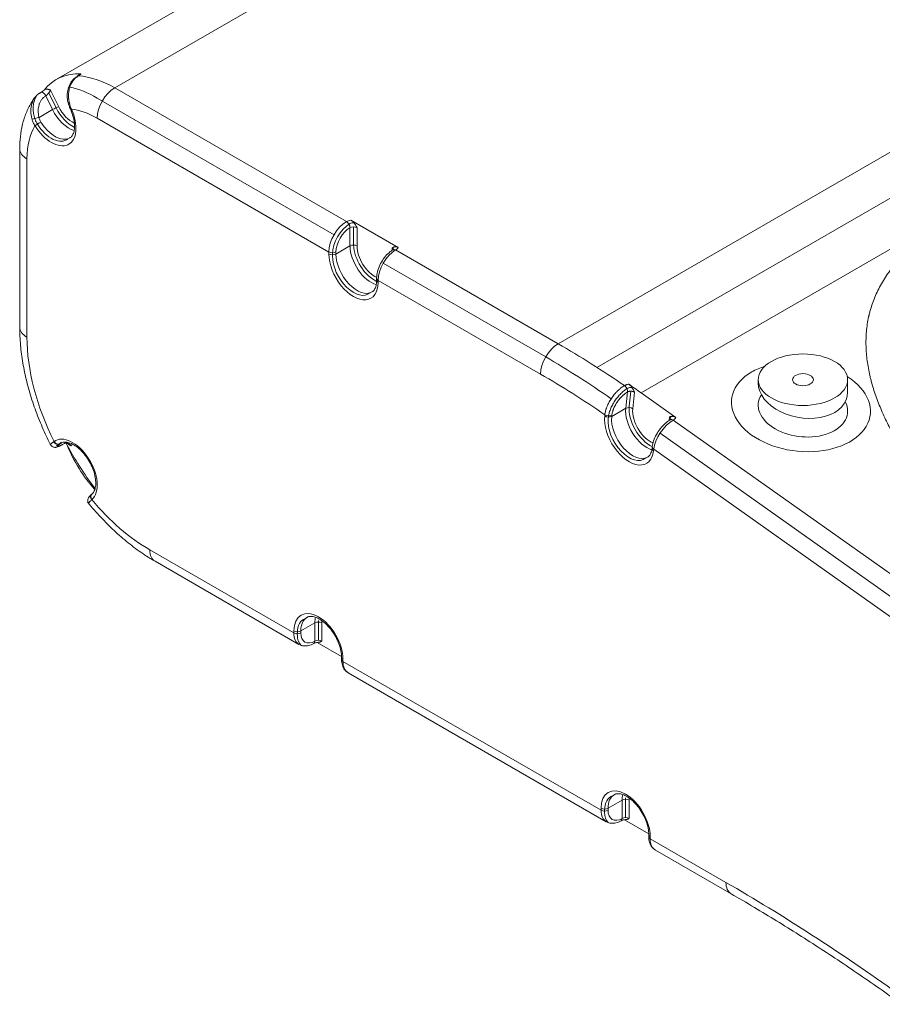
# Model space of a CAD drawing. Header units: millimetres. Extents: x 51337 to 61814, y -21781 to -12277.
# Tile 362 of 378: x 61697 to 61723, y -21426 to -21396. Entities that reach past the tile are written whole.
import ezdxf

# ---------------------------------------------------------------- set-up
doc = ezdxf.new("R2010")
doc.units = ezdxf.units.MM
doc.header["$LTSCALE"] = 0.3175
doc.layers.add('1轮廓实线层', color=7, linetype='Continuous', lineweight=18)

# ---------------------------------------------------------------- blocks, each defined once
blk = doc.blocks.new('MR12-2010-Z')
at = {"layer": '1轮廓实线层'}
for p, q in [((64049.787, -21421.01), (64030.907, -21431.91)), ((64035.106, -21428.218), (64029.138, -21431.663)), ((64044.302, -21439.644), (64063.182, -21428.744)), ((64045.474, -21440.358), (64064.354, -21429.458)), ((64065.477, -21430.349), (64046.809, -21441.127)), ((64029.135, -21432.513), (64028.914, -21432.065)), ((64028.968, -21431.979), (64029.215, -21432.479)), ((64030.907, -21431.91), (64037.907, -21435.952)), ((64029.026, -21432.569), (64028.821, -21432.153)), ((64030.38, -21432.219), (64037.532, -21436.348)), ((64029.026, -21432.569), (64028.619, -21432.804)), ((64037.377, -21436.871), (64030.376, -21432.829)), ((64028.035, -21433.747), (64028.035, -21439.136)), ((64028.255, -21434.054), (64028.255, -21439.443)), ((64038.042, -21435.907), (64039.47, -21436.732)), ((64038.013, -21436.687), (64038.013, -21436.136)), ((64038.119, -21436.661), (64038.119, -21436.11)), ((64038.225, -21436.136), (64038.225, -21436.687)), ((64038.013, -21436.687), (64037.589, -21436.932)), ((64039.286, -21436.748), (64039.287, -21436.748)), ((64039.286, -21436.823), (64039.286, -21436.748)), ((64039.392, -21436.809), (64044.302, -21439.644)), ((64037.377, -21436.932), (64037.377, -21436.871)), ((64037.483, -21436.991), (64037.483, -21436.93)), ((64037.589, -21436.871), (64037.589, -21436.932)), ((64039.017, -21437.205), (64043.927, -21440.04)), ((64038.818, -21437.667), (64038.818, -21437.728)), ((64043.772, -21440.563), (64038.862, -21437.728)), ((64038.862, -21437.728), (64038.862, -21437.789)), ((64050.346, -21440.729), (64050.346, -21440.835)), ((64053.046, -21441.111), (64053.046, -21440.729)), ((64046.344, -21441.594), (64046.398, -21441.1)), ((64046.45, -21441.534), (64046.5, -21441.077)), ((64046.61, -21441.109), (64046.555, -21441.608)), ((64046.809, -21441.127), (64047.858, -21441.87)), ((64046.344, -21441.594), (64045.92, -21441.839)), ((64045.708, -21441.825), (64045.712, -21441.788)), ((64045.814, -21441.898), (64045.818, -21441.86)), ((64045.924, -21441.802), (64045.92, -21441.839)), ((64047.652, -21441.964), (64047.664, -21441.856)), ((64047.693, -21441.936), (64047.691, -21441.937)), ((64047.78, -21441.951), (64055.56, -21447.467)), ((64055.151, -21447.859), (64047.378, -21442.349)), ((64029.299, -21442.643), (64029.251, -21442.671)), ((64029.409, -21442.642), (64029.437, -21442.62)), ((64029.455, -21442.63), (64029.467, -21442.62)), ((64029.629, -21442.68), (64029.575, -21442.724)), ((64047.145, -21442.752), (64047.14, -21442.8)), ((64047.188, -21442.83), (64047.183, -21442.878)), ((64054.943, -21448.328), (64047.188, -21442.83)), ((64031.967, -21445.872), (64036.316, -21448.383)), ((64032.123, -21446.216), (64036.471, -21448.727)), ((64036.953, -21448.077), (64036.528, -21448.322)), ((64036.953, -21448.628), (64036.953, -21448.077)), ((64037.059, -21448.603), (64037.059, -21448.052)), ((64037.165, -21448.077), (64037.165, -21448.628)), ((64036.316, -21448.383), (64036.316, -21448.322)), ((64036.422, -21448.442), (64036.422, -21448.381)), ((64036.528, -21448.322), (64036.528, -21448.383)), ((64037.756, -21449.092), (64037.023, -21448.669)), ((64037.757, -21449.118), (64037.757, -21449.179)), ((64037.801, -21449.179), (64037.801, -21449.24)), ((64037.801, -21449.24), (64045.597, -21453.741)), ((64037.956, -21449.584), (64045.752, -21454.085)), ((64046.233, -21453.435), (64045.809, -21453.68)), ((64046.233, -21453.986), (64046.233, -21453.435)), ((64046.339, -21453.961), (64046.339, -21453.41)), ((64046.445, -21453.435), (64046.445, -21453.986)), ((64045.597, -21453.741), (64045.597, -21453.68)), ((64045.703, -21453.801), (64045.703, -21453.739)), ((64045.809, -21453.68), (64045.809, -21453.741)), ((64047.037, -21454.45), (64046.304, -21454.027)), ((64047.038, -21454.476), (64047.038, -21454.538)), ((64047.082, -21454.538), (64047.082, -21454.599)), ((64047.082, -21454.599), (64049.37, -21455.92)), ((64047.237, -21454.942), (64049.525, -21456.263))]:
    blk.add_line(p, q, dxfattribs=at)
for centre, major_axis, ratio, start_param, end_param in [((64031.013, -21434.911), (-1.875, 3.248), 0.57735, 5.936415, 6.50578), ((64029.852, -21431.688), (-0.075, 0.13), 0.57735, 5.92492, 6.28639), ((64030.907, -21434.972), (-1.875, 3.248), 0.57735, 5.497787, 5.92492), ((64028.738, -21432.181), (-0.075, 0.13), 0.57735, 4.60033, 6.517625), ((64030.376, -21435.278), (-1.875, 3.248), 0.57735, 5.496415, 5.815561), ((64030.907, -21432.523), (0.375, 0.65), 0.57735, 0.785398, 2.356194), ((64028.994, -21432.704), (-0.525, 0.909), 0.57735, 1.625133, 4.55201), ((64029.109, -21432.54), (0.134, 0.066), 0.091305, 0.618449, 2.189245), ((64029.524, -21432.398), (-0.45, 0.779), 0.57735, 1.458737, 2.60213), ((64029.63, -21432.337), (-0.45, 0.779), 0.57735, 1.465193, 2.452896), ((64029.63, -21432.337), (0.375, -0.65), 0.57735, 4.60033, 5.596509), ((64029.681, -21432.443), (-0.138, -0.058), 0.045957, 6.259664, 6.929464), ((64029.702, -21432.489), (-0.136, -0.063), 0.130388, 6.274325, 6.904767), ((64030.376, -21435.278), (1.5, -2.598), 0.57735, 2.356194, 2.73315), ((64028.536, -21432.833), (-0.145, -0.037), 0.059504, 4.090562, 5.768116), ((64028.604, -21432.995), (-0.127, -0.079), 0.044344, 4.096213, 5.667009), ((64029.1, -21432.643), (0.45, -0.779), 0.57735, 4.766725, 6.290897), ((64030.376, -21435.278), (1.5, -2.598), 0.57735, 3.443992, 3.926991), ((64028.994, -21432.704), (0.45, -0.779), 0.57735, 4.769853, 6.401299), ((64028.785, -21433.747), (-0.75, 0), 0.57735, 0.000171, 0.785398), ((64037.907, -21436.564), (-0.375, -0.65), 0.57735, 3.926991, 5.497787), ((64038.119, -21436.074), (-0.3, 0), 0.57735, 4.974188, 5.497787), ((64037.907, -21436.074), (-0.075, 0.13), 0.57735, 3.926991, 5.497787), ((64038.013, -21436.626), (0.375, 0.65), 0.57735, 0.786968, 2.352941), ((64038.013, -21436.626), (0.3, 0.52), 0.57735, 0.785398, 2.356194), ((64038.119, -21436.074), (0.15, 0), 0.57735, 1.499577, 2.364046), ((64038.119, -21436.197), (0.15, 0), 0.57735, 0.785398, 2.356194), ((64038.119, -21436.748), (0.15, 0), 0.57735, 0.785398, 2.356194), ((64038.65, -21437.054), (-0.45, 0.779), 0.57735, 0.785398, 2.607227), ((64038.756, -21436.993), (-0.45, 0.779), 0.57735, 0.833652, 2.452885), ((64038.756, -21436.993), (0.375, -0.65), 0.57735, 3.926991, 5.622764), ((64039.392, -21437.422), (0.375, 0.65), 0.57735, 0.785398, 2.356194), ((64039.18, -21436.809), (0.15, 0), 0.57735, 0.15531, 0.785398), ((64039.392, -21436.932), (-0.075, 0.13), 0.57735, 5.497787, 6.283011), ((64039.18, -21436.687), (-0.3, 0), 0.57735, 2.356194, 2.879793), ((64037.483, -21436.809), (-0.15, 0), 0.57735, 0.785398, 2.356194), ((64037.483, -21436.871), (-0.15, 0), 0.57735, 0.785398, 2.356194), ((64038.119, -21437.36), (-0.525, 0.909), 0.57735, 0.785398, 3.926991), ((64038.119, -21437.36), (-0.45, 0.779), 0.57735, 0.782614, 3.259725), ((64038.225, -21437.299), (0.45, -0.779), 0.57735, 3.926991, 6.290353), ((64038.968, -21437.667), (-0.15, 0), 0.57735, 0.000175, 0.785398), ((64038.968, -21437.728), (-0.15, 0), 0.57735, 0.000001, 0.785398), ((64028.785, -21439.136), (0.75, 0), 0.57735, 3.141592, 3.926991), ((64031.967, -21441.586), (2.625, -4.547), 0.57735, 3.926991, 4.603596), ((64044.302, -21440.256), (0.375, 0.65), 0.57735, 0.785398, 2.356194), ((64044.302, -21464.139), (-15, 25.981), 0.57735, 5.403346, 5.497787), ((64043.772, -21464.445), (-15, 25.981), 0.57735, 5.39718, 5.490478), ((64051.636, -21441.547), (-2.095, 0.234), 0.638444, 5.329474, 5.568922), ((64043.772, -21464.445), (14.625, -25.331), 0.57735, 2.262237, 2.356194), ((64051.636, -21441.547), (-2.095, 0.234), 0.638444, 5.568922, 10.337172), ((64046.292, -21441.024), (-0.075, 0.13), 0.57735, 3.808953, 5.403346), ((64044.408, -21464.078), (-15, 25.981), 0.57735, 5.384341, 5.401999), ((64051.696, -21440.973), (-1.34, 0.251), 0.666904, 0.124865, 3.270286), ((64051.696, -21441.589), (-1.347, 0.15), 0.638444, 5.974459, 9.820531), ((64046.976, -21442.045), (-0.45, 0.779), 0.57735, 0.66736, 2.603613), ((64046.449, -21441.669), (0.149, -0.016), 0.641324, 0.851809, 2.422605), ((64047.082, -21441.984), (-0.45, 0.779), 0.57735, 0.669764, 2.455629), ((64046.445, -21442.351), (-0.525, 0.909), 0.57735, 0.66736, 3.808953), ((64045.814, -21441.763), (-0.149, 0.016), 0.641324, 0.851809, 2.422605), ((64045.818, -21441.727), (-0.149, 0.016), 0.641324, 0.851809, 2.422605), ((64046.445, -21442.351), (-0.45, 0.779), 0.57735, 0.66487, 3.25971), ((64046.552, -21442.29), (0.45, -0.779), 0.57735, 3.808953, 6.264991), ((64047.082, -21441.984), (0.375, -0.65), 0.57735, 3.808953, 5.671917), ((64047.558, -21441.917), (-0.149, 0.015), 0.636653, 3.076637, 3.987726), ((64047.57, -21441.802), (-0.149, 0.016), 0.638996, 2.495475, 2.888172), ((64047.57, -21441.802), (-0.298, 0.031), 0.638996, 2.419743, 2.943341), ((64047.718, -21442.524), (0.435, 0.611), 0.505931, 0.837479, 2.408275), ((64047.768, -21442.066), (-0.075, 0.13), 0.57735, 5.384341, 6.282903), ((64029.634, -21443.484), (-0.525, 0.909), 0.57735, 3.25537, 6.354445), ((64029.169, -21442.545), (0.096, -0.116), 0.833153, 4.56829, 6.146362), ((64029.179, -21442.538), (0.09, -0.12), 0.814424, 4.612036, 6.182832), ((64029.74, -21443.423), (0.45, -0.779), 0.57735, 3.150532, 3.212852), ((64032.604, -21441.218), (-3, 5.196), 0.57735, 1.512654, 1.783194), ((64037.059, -21434.85), (5.775, 10.003), 0.57735, 2.731219, 2.950662), ((64047.294, -21442.769), (-0.149, 0.016), 0.641324, 0.000459, 0.851809), ((64047.289, -21442.817), (-0.149, 0.016), 0.641324, 6.26541, 7.134994), ((64030.312, -21444.3), (0.096, -0.116), 0.833153, 3.137081, 4.582841), ((64030.321, -21444.292), (0.099, -0.113), 0.811217, 3.140282, 4.553189), ((64031.967, -21441.586), (2.625, -4.547), 0.57735, 5.006219, 5.497787), ((64032.498, -21445.566), (0.375, 0.65), 0.57735, 2.356194, 3.141593), ((64037.059, -21448.751), (-0.525, 0.909), 0.57735, 3.926991, 7.068583), ((64037.059, -21448.751), (-0.45, 0.779), 0.57735, 6.165053, 7.065799), ((64037.165, -21448.689), (0.45, -0.779), 0.57735, 3.148759, 3.926991), ((64037.589, -21448.444), (-0.45, 0.779), 0.57735, 0.532058, 0.785398), ((64037.059, -21448.138), (-0.15, 0), 0.57735, 3.926991, 5.497787), ((64037.695, -21448.383), (-0.45, 0.779), 0.57735, 0.77595, 0.833652), ((64037.695, -21448.383), (0.375, -0.65), 0.57735, 3.826951, 3.926991), ((64036.422, -21448.261), (0.15, 0), 0.57735, 3.926991, 5.497787), ((64036.846, -21448.077), (-0.375, -0.65), 0.57735, 5.497787, 6.297495), ((64036.422, -21448.322), (0.15, 0), 0.57735, 3.926991, 5.497787), ((64036.953, -21448.138), (0.375, 0.65), 0.57735, 2.352941, 3.002964), ((64036.953, -21448.138), (0.3, 0.52), 0.57735, 2.356194, 3.926991), ((64036.846, -21448.567), (-0.075, 0.13), 0.57735, 3.141395, 3.926991), ((64037.059, -21448.689), (-0.15, 0), 0.57735, 3.926991, 5.497787), ((64037.907, -21449.118), (0.15, 0), 0.57735, 3.139039, 3.926991), ((64037.907, -21449.179), (0.15, 0), 0.57735, 3.141594, 3.926991), ((64038.331, -21448.934), (0.375, 0.65), 0.57735, 2.356194, 3.141593), ((64046.339, -21454.109), (-0.525, 0.909), 0.57735, 3.926991, 7.068583), ((64046.339, -21454.109), (-0.45, 0.779), 0.57735, 6.165053, 7.065799), ((64046.445, -21454.048), (0.45, -0.779), 0.57735, 3.148759, 3.926991), ((64046.87, -21453.803), (-0.45, 0.779), 0.57735, 0.532058, 0.785398), ((64046.339, -21453.496), (-0.15, 0), 0.57735, 3.926991, 5.497787), ((64046.976, -21453.741), (-0.45, 0.779), 0.57735, 0.77595, 0.833652), ((64046.976, -21453.741), (0.375, -0.65), 0.57735, 3.826951, 3.926991), ((64045.703, -21453.619), (0.15, 0), 0.57735, 3.926991, 5.497787), ((64046.127, -21453.435), (-0.375, -0.65), 0.57735, 5.497787, 6.297495), ((64045.703, -21453.68), (0.15, 0), 0.57735, 3.926991, 5.497787), ((64046.233, -21453.496), (0.375, 0.65), 0.57735, 2.352941, 3.002964), ((64046.233, -21453.496), (0.3, 0.52), 0.57735, 2.356194, 3.926991), ((64046.127, -21453.925), (-0.075, 0.13), 0.57735, 3.141395, 3.926991), ((64046.339, -21454.048), (-0.15, 0), 0.57735, 3.926991, 5.497787), ((64047.188, -21454.476), (0.15, 0), 0.57735, 3.139039, 3.926991), ((64047.188, -21454.538), (0.15, 0), 0.57735, 3.141594, 3.926991), ((64047.612, -21454.293), (0.375, 0.65), 0.57735, 2.356194, 3.141593), ((64049.9, -21455.613), (0.375, 0.65), 0.57735, 2.356194, 3.157521), ((64049.37, -21505.522), (-30.375, 52.611), 0.57735, 5.376692, 5.497787)]:
    blk.add_ellipse(centre, major_axis=major_axis, ratio=ratio, start_param=start_param, end_param=end_param, dxfattribs=at)
for major_axis in [(-1.35, 0), (-0.315, 0)]:
    blk.add_ellipse((64051.696, -21440.729), major_axis=major_axis, ratio=0.57735, dxfattribs=at)
for points, knots in [([(64029.795, -21431.552), (64029.796, -21431.549), (64029.798, -21431.546), (64029.802, -21431.539), (64029.805, -21431.535), (64029.812, -21431.525), (64029.817, -21431.519), (64029.828, -21431.509), (64029.834, -21431.504), (64029.843, -21431.499), (64029.844, -21431.498), (64029.848, -21431.497), (64029.85, -21431.496), (64029.855, -21431.494), (64029.859, -21431.492), (64029.87, -21431.489), (64029.878, -21431.488), (64029.887, -21431.489)], [0, 0, 0, 0, 0.089182, 0.089182, 0.190384, 0.190384, 0.392788, 0.392788, 0.595192, 0.595192, 0.645793, 0.645793, 0.696394, 0.696394, 0.797596, 0.797596, 1, 1, 1, 1]), ([(64029.808, -21431.551), (64029.818, -21431.546), (64029.826, -21431.54), (64029.838, -21431.532), (64029.842, -21431.53), (64029.85, -21431.524), (64029.853, -21431.522), (64029.863, -21431.514), (64029.869, -21431.508), (64029.879, -21431.498), (64029.883, -21431.494), (64029.887, -21431.489)], [0, 0, 0, 0, 0.25, 0.25, 0.375, 0.375, 0.5, 0.5, 0.75, 0.75, 1, 1, 1, 1]), ([(64029.776, -21431.563), (64029.728, -21431.589), (64029.639, -21431.658), (64029.537, -21431.808), (64029.476, -21431.994), (64029.465, -21432.2), (64029.492, -21432.374), (64029.534, -21432.469), (64029.549, -21432.498)], [0, 0, 0, 0, 0.16156, 0.343541, 0.528338, 0.71807, 0.912903, 1, 1, 1, 1]), ([(64029.808, -21431.551), (64029.792, -21431.561), (64029.775, -21431.572), (64029.744, -21431.595), (64029.714, -21431.62), (64029.687, -21431.648), (64029.667, -21431.671), (64029.66, -21431.679), (64029.648, -21431.695), (64029.642, -21431.704), (64029.624, -21431.729), (64029.602, -21431.764), (64029.583, -21431.802), (64029.566, -21431.841), (64029.558, -21431.861), (64029.544, -21431.903), (64029.538, -21431.924), (64029.527, -21431.967), (64029.519, -21432.011), (64029.513, -21432.056), (64029.511, -21432.09), (64029.51, -21432.102), (64029.509, -21432.125), (64029.509, -21432.136), (64029.509, -21432.171), (64029.511, -21432.218), (64029.518, -21432.287), (64029.527, -21432.333), (64029.533, -21432.362), (64029.535, -21432.368), (64029.537, -21432.38), (64029.542, -21432.397), (64029.546, -21432.414), (64029.557, -21432.448), (64029.564, -21432.47), (64029.572, -21432.492)], [0, 0, 0, 0, 0.0625, 0.0625, 0.125, 0.1875, 0.1875, 0.21875, 0.21875, 0.25, 0.25, 0.3125, 0.375, 0.375, 0.4375, 0.4375, 0.5, 0.5, 0.5625, 0.625, 0.625, 0.65625, 0.65625, 0.6875, 0.6875, 0.75, 0.8125, 0.875, 0.875, 0.890625, 0.890625, 0.90625, 0.9375, 0.9375, 1, 1, 1, 1]), ([(64029.815, -21431.532), (64029.815, -21431.532), (64029.813, -21431.534), (64029.803, -21431.542), (64029.788, -21431.552), (64029.777, -21431.558)], [0, 0, 0, 0, 0.212337, 0.557657, 1, 1, 1, 1]), ([(64028.77, -21431.982), (64028.76, -21431.99), (64028.749, -21431.998), (64028.733, -21432.009), (64028.728, -21432.013), (64028.72, -21432.019), (64028.717, -21432.02), (64028.712, -21432.024), (64028.71, -21432.026), (64028.697, -21432.035), (64028.686, -21432.041), (64028.667, -21432.054), (64028.657, -21432.059), (64028.648, -21432.065)], [0, 0, 0, 0, 0.25, 0.25, 0.375, 0.375, 0.4375, 0.4375, 0.5, 0.5, 0.75, 0.75, 1, 1, 1, 1]), ([(64028.77, -21431.982), (64028.775, -21431.976), (64028.781, -21431.971), (64028.791, -21431.964), (64028.794, -21431.962), (64028.8, -21431.96), (64028.801, -21431.959), (64028.805, -21431.958), (64028.807, -21431.957), (64028.816, -21431.954), (64028.824, -21431.952), (64028.841, -21431.951), (64028.849, -21431.951), (64028.862, -21431.951), (64028.867, -21431.952), (64028.876, -21431.953), (64028.88, -21431.954), (64028.894, -21431.956), (64028.903, -21431.958), (64028.922, -21431.963), (64028.931, -21431.966), (64028.945, -21431.971), (64028.952, -21431.973), (64028.96, -21431.976), (64028.964, -21431.978), (64028.966, -21431.978), (64028.967, -21431.979), (64028.968, -21431.979)], [0, 0, 0, 0, 0.125, 0.125, 0.1875, 0.1875, 0.21875, 0.21875, 0.25, 0.25, 0.375, 0.375, 0.5, 0.5, 0.5625, 0.5625, 0.625, 0.625, 0.75, 0.75, 0.875, 0.875, 0.9375, 0.96875, 0.984375, 0.984375, 1, 1, 1, 1]), ([(64028.821, -21432.153), (64028.828, -21432.148), (64028.836, -21432.143), (64028.848, -21432.134), (64028.852, -21432.131), (64028.858, -21432.126), (64028.86, -21432.124), (64028.863, -21432.12), (64028.865, -21432.119), (64028.875, -21432.11), (64028.882, -21432.102), (64028.891, -21432.092), (64028.893, -21432.09), (64028.897, -21432.086), (64028.902, -21432.08), (64028.91, -21432.07), (64028.916, -21432.062), (64028.923, -21432.053), (64028.926, -21432.049), (64028.934, -21432.037), (64028.939, -21432.029), (64028.947, -21432.018), (64028.949, -21432.014), (64028.953, -21432.008), (64028.954, -21432.007), (64028.956, -21432.003), (64028.957, -21432.001), (64028.962, -21431.992), (64028.965, -21431.986), (64028.968, -21431.979)], [0, 0, 0, 0, 0.125, 0.125, 0.1875, 0.1875, 0.21875, 0.21875, 0.25, 0.25, 0.375, 0.375, 0.40625, 0.40625, 0.4375, 0.5, 0.5625, 0.5625, 0.625, 0.625, 0.75, 0.75, 0.8125, 0.8125, 0.84375, 0.84375, 0.875, 0.875, 1, 1, 1, 1]), ([(64028.511, -21432.182), (64028.465, -21432.241), (64028.359, -21432.395), (64028.222, -21432.67), (64028.111, -21433.012), (64028.049, -21433.374), (64028.035, -21433.625), (64028.035, -21433.747)], [0, 0, 0, 0, 0.139558, 0.351478, 0.568651, 0.793743, 1, 1, 1, 1]), ([(64028.408, -21432.861), (64028.397, -21432.821), (64028.388, -21432.781), (64028.379, -21432.722), (64028.374, -21432.682), (64028.372, -21432.643), (64028.371, -21432.618), (64028.371, -21432.613), (64028.371, -21432.603), (64028.371, -21432.598), (64028.372, -21432.583), (64028.372, -21432.573), (64028.374, -21432.544), (64028.377, -21432.505), (64028.387, -21432.449), (64028.396, -21432.413), (64028.403, -21432.386), (64028.408, -21432.373), (64028.412, -21432.359), (64028.415, -21432.351), (64028.417, -21432.346), (64028.425, -21432.325), (64028.44, -21432.291), (64028.466, -21432.245), (64028.485, -21432.216), (64028.497, -21432.2), (64028.498, -21432.199), (64028.499, -21432.197)], [0, 0, 0, 0, 0.165245, 0.165245, 0.247867, 0.33049, 0.33049, 0.351145, 0.351145, 0.371801, 0.371801, 0.413112, 0.413112, 0.495735, 0.578357, 0.660979, 0.660979, 0.702291, 0.722946, 0.722946, 0.743602, 0.743602, 0.826224, 0.908847, 0.991469, 0.991469, 1, 1, 1, 1]), ([(64028.49, -21432.836), (64028.482, -21432.811), (64028.475, -21432.787), (64028.457, -21432.712), (64028.449, -21432.662), (64028.441, -21432.562), (64028.442, -21432.513), (64028.448, -21432.44), (64028.451, -21432.415), (64028.46, -21432.368), (64028.465, -21432.345), (64028.484, -21432.277), (64028.5, -21432.234), (64028.532, -21432.172), (64028.543, -21432.152), (64028.556, -21432.134)], [0, 0, 0, 0, 0.100694, 0.100694, 0.300022, 0.300022, 0.49935, 0.49935, 0.599014, 0.599014, 0.698678, 0.698678, 0.898006, 0.898006, 1, 1, 1, 1]), ([(64028.821, -21432.153), (64028.809, -21432.16), (64028.786, -21432.175), (64028.765, -21432.192), (64028.749, -21432.206), (64028.744, -21432.211), (64028.734, -21432.221), (64028.729, -21432.226), (64028.715, -21432.242), (64028.706, -21432.253), (64028.681, -21432.287), (64028.666, -21432.312), (64028.646, -21432.352), (64028.64, -21432.365), (64028.633, -21432.383), (64028.632, -21432.387), (64028.629, -21432.394), (64028.626, -21432.405), (64028.622, -21432.416), (64028.611, -21432.452), (64028.605, -21432.483), (64028.598, -21432.529), (64028.596, -21432.545), (64028.595, -21432.569), (64028.594, -21432.577), (64028.594, -21432.589), (64028.594, -21432.593), (64028.594, -21432.601), (64028.594, -21432.605), (64028.594, -21432.642), (64028.596, -21432.675), (64028.604, -21432.739), (64028.61, -21432.772), (64028.619, -21432.804)], [0, 0, 0, 0, 0.0625, 0.125, 0.125, 0.15625, 0.15625, 0.1875, 0.1875, 0.25, 0.25, 0.375, 0.375, 0.4375, 0.4375, 0.453125, 0.453125, 0.46875, 0.5, 0.5, 0.625, 0.625, 0.6875, 0.6875, 0.71875, 0.71875, 0.734375, 0.734375, 0.75, 0.75, 0.875, 0.875, 1, 1, 1, 1]), ([(64029.565, -21432.551), (64029.582, -21432.588), (64029.626, -21432.694), (64029.677, -21432.872), (64029.698, -21433.067), (64029.682, -21433.23), (64029.633, -21433.346), (64029.59, -21433.402), (64029.556, -21433.416), (64029.55, -21433.418)], [0, 0, 0, 0, 0.091468, 0.267979, 0.443019, 0.615653, 0.787274, 0.962228, 1, 1, 1, 1]), ([(64028.498, -21433.056), (64028.478, -21433.026), (64028.46, -21432.994), (64028.431, -21432.929), (64028.418, -21432.895), (64028.408, -21432.861)], [0, 0, 0, 0, 0.5, 0.5, 1, 1, 1, 1]), ([(64028.571, -21433.008), (64028.563, -21432.997), (64028.556, -21432.985), (64028.536, -21432.951), (64028.524, -21432.927), (64028.505, -21432.881), (64028.497, -21432.858), (64028.49, -21432.836)], [0, 0, 0, 0, 0.208711, 0.208711, 0.630252, 0.630252, 1, 1, 1, 1]), ([(64028.619, -21432.804), (64028.624, -21432.829), (64028.631, -21432.853), (64028.65, -21432.9), (64028.661, -21432.923), (64028.675, -21432.945)], [0, 0, 0, 0, 0.5, 0.5, 1, 1, 1, 1]), ([(64062.468, -21450.181), (64062.145, -21449.952), (64061.826, -21449.722), (64061.197, -21449.257), (64060.886, -21449.022), (64060.274, -21448.55), (64059.973, -21448.312), (64059.381, -21447.831), (64059.09, -21447.588), (64058.52, -21447.097), (64058.241, -21446.85), (64057.832, -21446.474), (64057.697, -21446.348), (64057.432, -21446.094), (64057.301, -21445.967), (64057.042, -21445.71), (64056.915, -21445.581), (64056.664, -21445.321), (64056.541, -21445.19), (64056.299, -21444.926), (64056.18, -21444.794), (64055.947, -21444.526), (64055.833, -21444.391), (64055.61, -21444.119), (64055.501, -21443.982), (64055.368, -21443.809), (64055.342, -21443.774), (64055.29, -21443.705), (64055.264, -21443.67), (64055.187, -21443.566), (64055.136, -21443.496), (64054.987, -21443.286), (64054.892, -21443.145), (64054.709, -21442.863), (64054.621, -21442.721), (64054.455, -21442.436), (64054.376, -21442.292), (64054.228, -21442.004), (64054.158, -21441.86), (64054.03, -21441.568), (64053.971, -21441.422), (64053.864, -21441.127), (64053.816, -21440.979), (64053.77, -21440.811), (64053.765, -21440.792), (64053.755, -21440.755), (64053.75, -21440.736), (64053.736, -21440.68), (64053.709, -21440.568), (64053.686, -21440.456), (64053.645, -21440.232), (64053.625, -21440.084), (64053.602, -21439.787), (64053.597, -21439.639), (64053.606, -21439.344), (64053.619, -21439.196), (64053.652, -21438.976), (64053.665, -21438.903), (64053.683, -21438.821), (64053.687, -21438.802), (64053.691, -21438.784), (64053.698, -21438.757), (64053.711, -21438.702), (64053.726, -21438.648), (64053.777, -21438.468), (64053.827, -21438.327), (64053.947, -21438.05), (64054.016, -21437.914), (64054.174, -21437.648), (64054.263, -21437.517), (64054.46, -21437.262), (64054.569, -21437.138), (64054.695, -21437.009), (64054.703, -21437.001), (64054.718, -21436.986), (64054.74, -21436.963), (64054.794, -21436.911), (64054.841, -21436.867), (64054.937, -21436.779), (64055.002, -21436.722), (64055.206, -21436.555), (64055.349, -21436.448), (64055.651, -21436.244), (64055.81, -21436.146), (64056.059, -21436.007), (64056.144, -21435.961), (64056.274, -21435.895), (64056.318, -21435.873), (64056.384, -21435.841), (64056.407, -21435.83), (64056.451, -21435.809), (64056.474, -21435.798), (64056.676, -21435.705), (64056.862, -21435.627), (64057.242, -21435.483), (64057.437, -21435.417), (64057.838, -21435.297), (64058.043, -21435.242), (64058.359, -21435.169), (64058.465, -21435.146), (64058.6, -21435.119), (64058.627, -21435.114), (64058.668, -21435.106), (64058.681, -21435.104), (64058.708, -21435.098), (64058.776, -21435.086), (64058.844, -21435.074), (64059.117, -21435.028), (64059.338, -21434.998), (64059.783, -21434.949), (64060.008, -21434.93), (64060.46, -21434.905), (64060.689, -21434.898), (64061.034, -21434.895), (64061.149, -21434.896), (64061.28, -21434.898), (64061.294, -21434.898), (64061.323, -21434.899), (64061.338, -21434.899), (64061.381, -21434.9), (64061.468, -21434.903), (64061.555, -21434.906), (64061.845, -21434.917), (64062.075, -21434.932), (64062.535, -21434.97), (64062.764, -21434.994), (64063.22, -21435.05), (64063.448, -21435.083), (64063.901, -21435.156), (64064.127, -21435.197), (64064.578, -21435.286), (64064.803, -21435.334), (64065.055, -21435.393), (64065.083, -21435.399), (64065.139, -21435.412), (64065.222, -21435.432), (64065.417, -21435.48), (64065.583, -21435.522), (64065.912, -21435.609), (64066.13, -21435.67), (64066.562, -21435.797), (64066.775, -21435.863), (64067.199, -21436), (64067.41, -21436.071), (64067.827, -21436.217), (64068.034, -21436.292), (64068.444, -21436.447), (64068.648, -21436.527), (64069.053, -21436.689), (64069.254, -21436.773), (64069.653, -21436.943), (64069.851, -21437.03), (64070.147, -21437.163), (64070.294, -21437.23), (64070.441, -21437.298), (64070.514, -21437.332), (64070.538, -21437.343), (64070.587, -21437.366), (64070.806, -21437.469), (64071.023, -21437.574), (64071.404, -21437.762), (64071.594, -21437.858), (64071.969, -21438.051), (64072.155, -21438.149), (64072.709, -21438.445), (64073.072, -21438.647), (64073.43, -21438.852)], [0, 0, 0, 0, 0.03125, 0.03125, 0.0625, 0.0625, 0.09375, 0.09375, 0.125, 0.125, 0.15625, 0.15625, 0.171875, 0.171875, 0.1875, 0.1875, 0.203125, 0.203125, 0.21875, 0.21875, 0.234375, 0.234375, 0.25, 0.25, 0.265625, 0.265625, 0.269531, 0.269531, 0.273438, 0.273438, 0.28125, 0.28125, 0.296875, 0.296875, 0.3125, 0.3125, 0.328125, 0.328125, 0.34375, 0.34375, 0.359375, 0.359375, 0.375, 0.375, 0.376953, 0.376953, 0.378906, 0.378906, 0.382813, 0.390625, 0.390625, 0.40625, 0.40625, 0.421875, 0.421875, 0.4375, 0.4375, 0.445313, 0.445313, 0.446289, 0.447266, 0.447266, 0.449219, 0.453125, 0.453125, 0.46875, 0.46875, 0.484375, 0.484375, 0.5, 0.5, 0.515625, 0.515625, 0.516602, 0.516602, 0.517578, 0.519531, 0.523438, 0.523438, 0.53125, 0.53125, 0.546875, 0.546875, 0.5625, 0.5625, 0.570313, 0.570313, 0.574219, 0.574219, 0.576172, 0.576172, 0.578125, 0.578125, 0.59375, 0.59375, 0.609375, 0.609375, 0.625, 0.625, 0.632813, 0.632813, 0.634766, 0.634766, 0.635742, 0.635742, 0.636719, 0.640625, 0.640625, 0.65625, 0.65625, 0.671875, 0.671875, 0.6875, 0.6875, 0.695313, 0.695313, 0.696289, 0.696289, 0.697266, 0.697266, 0.699219, 0.703125, 0.703125, 0.71875, 0.71875, 0.734375, 0.734375, 0.75, 0.75, 0.765625, 0.765625, 0.78125, 0.78125, 0.783203, 0.783203, 0.785156, 0.789063, 0.796875, 0.796875, 0.8125, 0.8125, 0.828125, 0.828125, 0.84375, 0.84375, 0.859375, 0.859375, 0.875, 0.875, 0.890625, 0.890625, 0.90625, 0.90625, 0.914063, 0.917969, 0.917969, 0.919922, 0.919922, 0.921875, 0.9375, 0.9375, 0.953125, 0.953125, 0.96875, 0.96875, 1, 1, 1, 1]), ([(64038.042, -21435.907), (64038.051, -21435.912), (64038.06, -21435.919), (64038.073, -21435.929), (64038.078, -21435.933), (64038.086, -21435.941), (64038.091, -21435.945), (64038.104, -21435.958), (64038.112, -21435.967), (64038.128, -21435.986), (64038.136, -21435.995), (64038.147, -21436.011), (64038.151, -21436.016), (64038.158, -21436.026), (64038.162, -21436.032), (64038.173, -21436.048), (64038.179, -21436.058), (64038.193, -21436.08), (64038.203, -21436.097), (64038.214, -21436.116), (64038.219, -21436.125), (64038.222, -21436.13), (64038.224, -21436.133), (64038.225, -21436.136)], [0, 0, 0, 0, 0.125, 0.125, 0.1875, 0.1875, 0.25, 0.25, 0.375, 0.375, 0.5, 0.5, 0.5625, 0.5625, 0.625, 0.625, 0.75, 0.75, 0.875, 0.9375, 0.96875, 0.96875, 1, 1, 1, 1]), ([(64039.317, -21436.802), (64039.288, -21436.819), (64039.206, -21436.874), (64039.08, -21436.994), (64038.957, -21437.17), (64038.866, -21437.366), (64038.824, -21437.535), (64038.818, -21437.633), (64038.818, -21437.667)], [0, 0, 0, 0, 0.106982, 0.303671, 0.499779, 0.696089, 0.894352, 1, 1, 1, 1]), ([(64039.286, -21436.748), (64039.288, -21436.747), (64039.289, -21436.746), (64039.292, -21436.744), (64039.297, -21436.742), (64039.309, -21436.735), (64039.318, -21436.73), (64039.332, -21436.724), (64039.339, -21436.721), (64039.349, -21436.717), (64039.353, -21436.716), (64039.36, -21436.714), (64039.364, -21436.713), (64039.375, -21436.711), (64039.383, -21436.71), (64039.399, -21436.71), (64039.408, -21436.711), (64039.421, -21436.713), (64039.425, -21436.714), (64039.434, -21436.716), (64039.438, -21436.717), (64039.452, -21436.722), (64039.461, -21436.726), (64039.47, -21436.732)], [0, 0, 0, 0, 0.03125, 0.03125, 0.0625, 0.125, 0.25, 0.25, 0.375, 0.375, 0.4375, 0.4375, 0.5, 0.5, 0.625, 0.625, 0.75, 0.75, 0.8125, 0.8125, 0.875, 0.875, 1, 1, 1, 1]), ([(64039.335, -21436.788), (64039.335, -21436.788), (64039.334, -21436.791), (64039.324, -21436.797), (64039.317, -21436.802)], [0, 0, 0, 0, 0.494177, 1, 1, 1, 1]), ([(64038.818, -21437.728), (64038.818, -21437.759), (64038.813, -21437.842), (64038.783, -21437.958), (64038.732, -21438.039), (64038.693, -21438.066), (64038.675, -21438.073)], [0, 0, 0, 0, 0.163685, 0.476372, 0.790737, 1, 1, 1, 1]), ([(64028.035, -21439.136), (64028.035, -21439.229), (64028.042, -21439.498), (64028.083, -21439.952), (64028.177, -21440.502), (64028.314, -21441.058), (64028.493, -21441.615), (64028.709, -21442.158), (64028.874, -21442.515), (64028.962, -21442.687), (64028.963, -21442.69)], [0, 0, 0, 0, 0.082924, 0.237511, 0.391816, 0.545791, 0.699399, 0.852686, 0.997674, 1, 1, 1, 1]), ([(64045.712, -21441.788), (64045.714, -21441.769), (64045.717, -21441.75), (64045.724, -21441.711), (64045.733, -21441.671), (64045.745, -21441.63), (64045.754, -21441.604), (64045.756, -21441.598), (64045.759, -21441.588), (64045.761, -21441.583), (64045.767, -21441.567), (64045.771, -21441.556), (64045.784, -21441.524), (64045.802, -21441.482), (64045.823, -21441.439), (64045.84, -21441.408), (64045.846, -21441.397), (64045.855, -21441.381), (64045.858, -21441.376), (64045.864, -21441.366), (64045.867, -21441.36), (64045.883, -21441.334), (64045.896, -21441.313), (64045.923, -21441.273), (64045.951, -21441.233), (64045.982, -21441.194), (64046.001, -21441.171), (64046.005, -21441.166), (64046.013, -21441.157), (64046.017, -21441.152), (64046.029, -21441.138), (64046.037, -21441.129), (64046.061, -21441.103), (64046.094, -21441.069), (64046.128, -21441.037), (64046.154, -21441.015), (64046.162, -21441.008), (64046.18, -21440.993), (64046.189, -21440.986), (64046.215, -21440.966), (64046.25, -21440.94), (64046.285, -21440.918), (64046.302, -21440.908)], [0, 0, 0, 0, 0.0625, 0.0625, 0.125, 0.1875, 0.1875, 0.203125, 0.203125, 0.21875, 0.21875, 0.25, 0.25, 0.3125, 0.375, 0.375, 0.40625, 0.40625, 0.421875, 0.421875, 0.4375, 0.4375, 0.5, 0.5, 0.5625, 0.625, 0.625, 0.640625, 0.640625, 0.65625, 0.65625, 0.6875, 0.6875, 0.75, 0.8125, 0.8125, 0.84375, 0.84375, 0.875, 0.875, 0.9375, 1, 1, 1, 1]), ([(64045.818, -21441.86), (64045.822, -21441.824), (64045.829, -21441.787), (64045.849, -21441.709), (64045.863, -21441.667), (64045.897, -21441.582), (64045.916, -21441.54), (64045.961, -21441.455), (64045.986, -21441.413), (64046.041, -21441.332), (64046.07, -21441.292), (64046.132, -21441.217), (64046.165, -21441.181), (64046.232, -21441.115), (64046.266, -21441.085), (64046.336, -21441.03), (64046.371, -21441.006), (64046.407, -21440.985), (64046.408, -21440.984), (64046.41, -21440.983)], [0, 0, 0, 0, 0.117889, 0.117889, 0.243168, 0.243168, 0.368448, 0.368448, 0.493728, 0.493728, 0.619008, 0.619008, 0.744288, 0.744288, 0.869568, 0.869568, 0.994848, 0.994848, 1, 1, 1, 1]), ([(64046.437, -21440.867), (64046.424, -21440.868), (64046.412, -21440.87), (64046.397, -21440.873), (64046.394, -21440.874), (64046.388, -21440.875), (64046.385, -21440.876), (64046.376, -21440.878), (64046.37, -21440.88), (64046.353, -21440.885), (64046.342, -21440.889), (64046.322, -21440.898), (64046.312, -21440.903), (64046.302, -21440.908)], [0, 0, 0, 0, 0.25, 0.25, 0.3125, 0.3125, 0.375, 0.375, 0.5, 0.5, 0.75, 0.75, 1, 1, 1, 1]), ([(64046.41, -21440.983), (64046.41, -21440.983), (64046.41, -21440.983), (64046.425, -21440.975), (64046.441, -21440.969), (64046.477, -21440.961), (64046.497, -21440.96), (64046.52, -21440.961), (64046.523, -21440.961), (64046.527, -21440.962)], [0, 0, 0, 0, 0.00696, 0.00696, 0.463249, 0.463249, 0.919538, 0.919538, 1, 1, 1, 1]), ([(64046.437, -21440.867), (64046.446, -21440.873), (64046.455, -21440.88), (64046.468, -21440.892), (64046.472, -21440.896), (64046.481, -21440.905), (64046.485, -21440.909), (64046.498, -21440.923), (64046.506, -21440.933), (64046.521, -21440.953), (64046.528, -21440.963), (64046.539, -21440.979), (64046.542, -21440.985), (64046.549, -21440.996), (64046.552, -21441.001), (64046.562, -21441.018), (64046.568, -21441.029), (64046.581, -21441.052), (64046.589, -21441.069), (64046.6, -21441.089), (64046.605, -21441.099), (64046.607, -21441.104), (64046.608, -21441.106), (64046.609, -21441.108), (64046.61, -21441.109)], [0, 0, 0, 0, 0.125, 0.125, 0.1875, 0.1875, 0.25, 0.25, 0.375, 0.375, 0.5, 0.5, 0.5625, 0.5625, 0.625, 0.625, 0.75, 0.75, 0.875, 0.9375, 0.96875, 0.984375, 0.984375, 1, 1, 1, 1]), ([(64046.398, -21441.1), (64046.384, -21441.108), (64046.356, -21441.125), (64046.328, -21441.146), (64046.307, -21441.162), (64046.3, -21441.168), (64046.286, -21441.179), (64046.279, -21441.185), (64046.258, -21441.203), (64046.231, -21441.228), (64046.205, -21441.255), (64046.185, -21441.276), (64046.179, -21441.284), (64046.169, -21441.295), (64046.166, -21441.298), (64046.16, -21441.306), (64046.144, -21441.325), (64046.117, -21441.359), (64046.083, -21441.407), (64046.062, -21441.44), (64046.049, -21441.461), (64046.046, -21441.465), (64046.041, -21441.473), (64046.034, -21441.486), (64046.027, -21441.499), (64046.014, -21441.524), (64045.997, -21441.558), (64045.982, -21441.592), (64045.972, -21441.617), (64045.968, -21441.625), (64045.964, -21441.638), (64045.962, -21441.642), (64045.959, -21441.651), (64045.958, -21441.655), (64045.951, -21441.676), (64045.941, -21441.709), (64045.933, -21441.741), (64045.928, -21441.772), (64045.925, -21441.787), (64045.924, -21441.802)], [0, 0, 0, 0, 0.0625, 0.125, 0.125, 0.15625, 0.15625, 0.1875, 0.1875, 0.25, 0.3125, 0.3125, 0.34375, 0.34375, 0.359375, 0.359375, 0.375, 0.4375, 0.5, 0.5625, 0.5625, 0.578125, 0.578125, 0.59375, 0.625, 0.625, 0.6875, 0.75, 0.75, 0.78125, 0.78125, 0.796875, 0.796875, 0.8125, 0.8125, 0.875, 0.9375, 0.9375, 1, 1, 1, 1]), ([(64046.398, -21441.1), (64046.405, -21441.096), (64046.412, -21441.092), (64046.425, -21441.087), (64046.429, -21441.086), (64046.435, -21441.084), (64046.437, -21441.084), (64046.442, -21441.082), (64046.444, -21441.082), (64046.456, -21441.08), (64046.465, -21441.078), (64046.477, -21441.077), (64046.479, -21441.077), (64046.484, -21441.077), (64046.487, -21441.077), (64046.494, -21441.077), (64046.499, -21441.077), (64046.514, -21441.077), (64046.523, -21441.078), (64046.535, -21441.08), (64046.538, -21441.081), (64046.542, -21441.082), (64046.55, -21441.083), (64046.561, -21441.086), (64046.57, -21441.089), (64046.576, -21441.092), (64046.579, -21441.093), (64046.583, -21441.095), (64046.585, -21441.095), (64046.595, -21441.1), (64046.603, -21441.105), (64046.61, -21441.109)], [0, 0, 0, 0, 0.125, 0.125, 0.1875, 0.1875, 0.21875, 0.21875, 0.25, 0.25, 0.375, 0.375, 0.40625, 0.40625, 0.4375, 0.4375, 0.5, 0.5, 0.625, 0.625, 0.65625, 0.65625, 0.6875, 0.75, 0.8125, 0.8125, 0.84375, 0.84375, 0.875, 0.875, 1, 1, 1, 1]), ([(64047.664, -21441.856), (64047.664, -21441.855), (64047.665, -21441.855), (64047.667, -21441.854), (64047.67, -21441.853), (64047.676, -21441.851), (64047.689, -21441.847), (64047.699, -21441.844), (64047.714, -21441.84), (64047.722, -21441.839), (64047.733, -21441.837), (64047.737, -21441.837), (64047.745, -21441.836), (64047.749, -21441.836), (64047.761, -21441.835), (64047.769, -21441.836), (64047.786, -21441.838), (64047.795, -21441.84), (64047.808, -21441.844), (64047.813, -21441.846), (64047.822, -21441.85), (64047.826, -21441.852), (64047.84, -21441.858), (64047.849, -21441.864), (64047.858, -21441.87)], [0, 0, 0, 0, 0.015625, 0.015625, 0.03125, 0.0625, 0.125, 0.25, 0.25, 0.375, 0.375, 0.4375, 0.4375, 0.5, 0.5, 0.625, 0.625, 0.75, 0.75, 0.8125, 0.8125, 0.875, 0.875, 1, 1, 1, 1]), ([(64047.693, -21441.936), (64047.665, -21441.953), (64047.583, -21442.006), (64047.454, -21442.123), (64047.321, -21442.292), (64047.217, -21442.478), (64047.163, -21442.634), (64047.148, -21442.724), (64047.145, -21442.752)], [0, 0, 0, 0, 0.106549, 0.306574, 0.504641, 0.70277, 0.903394, 1, 1, 1, 1]), ([(64047.71, -21441.924), (64047.71, -21441.924), (64047.708, -21441.924), (64047.705, -21441.929), (64047.696, -21441.935), (64047.693, -21441.936)], [0, 0, 0, 0, 0.155354, 0.810045, 1, 1, 1, 1]), ([(64028.963, -21442.69), (64028.963, -21442.69), (64028.963, -21442.69), (64028.963, -21442.689), (64028.963, -21442.689), (64028.963, -21442.688), (64028.963, -21442.688), (64028.964, -21442.687), (64028.964, -21442.686), (64028.967, -21442.682), (64028.972, -21442.676), (64028.981, -21442.668), (64028.989, -21442.661), (64028.993, -21442.658), (64028.998, -21442.654), (64029.002, -21442.651), (64029.004, -21442.65), (64029.013, -21442.642), (64029.029, -21442.63), (64029.049, -21442.615), (64029.06, -21442.608)], [0, 0, 0, 0, 0.012919, 0.012919, 0.054047, 0.054047, 0.095175, 0.095175, 0.177432, 0.177432, 0.341946, 0.506459, 0.506459, 0.588716, 0.629844, 0.629844, 0.670973, 0.670973, 0.835486, 1, 1, 1, 1]), ([(64028.964, -21442.689), (64028.972, -21442.706), (64028.992, -21442.734), (64029.035, -21442.762), (64029.077, -21442.774), (64029.114, -21442.775), (64029.148, -21442.77), (64029.19, -21442.757), (64029.252, -21442.729), (64029.332, -21442.687), (64029.394, -21442.651), (64029.409, -21442.642)], [0, 0, 0, 0, 0.075408, 0.149863, 0.21383, 0.274235, 0.339214, 0.437362, 0.657341, 0.917181, 1, 1, 1, 1]), ([(64029.145, -21442.731), (64029.154, -21442.725), (64029.163, -21442.718), (64029.177, -21442.709), (64029.182, -21442.706), (64029.186, -21442.703)], [0, 0, 0, 0, 0.692681, 0.692681, 1, 1, 1, 1]), ([(64029.251, -21442.671), (64029.242, -21442.678), (64029.227, -21442.691), (64029.215, -21442.702), (64029.208, -21442.708), (64029.206, -21442.71), (64029.204, -21442.712), (64029.2, -21442.716), (64029.197, -21442.719), (64029.191, -21442.726), (64029.184, -21442.733), (64029.181, -21442.739), (64029.179, -21442.743), (64029.179, -21442.744), (64029.179, -21442.745), (64029.178, -21442.746), (64029.179, -21442.746), (64029.179, -21442.748), (64029.182, -21442.75), (64029.187, -21442.75), (64029.195, -21442.749), (64029.199, -21442.748), (64029.205, -21442.746), (64029.207, -21442.745), (64029.209, -21442.744), (64029.214, -21442.743), (64029.218, -21442.741), (64029.228, -21442.737), (64029.243, -21442.731), (64029.26, -21442.723), (64029.274, -21442.716), (64029.279, -21442.713), (64029.286, -21442.71), (64029.289, -21442.708), (64029.294, -21442.706), (64029.307, -21442.699), (64029.332, -21442.686), (64029.356, -21442.672), (64029.382, -21442.658), (64029.395, -21442.65), (64029.409, -21442.642)], [0, 0, 0, 0, 0.0625, 0.125, 0.125, 0.140625, 0.140625, 0.15625, 0.1875, 0.1875, 0.25, 0.3125, 0.3125, 0.34375, 0.34375, 0.359375, 0.359375, 0.375, 0.4375, 0.5, 0.5, 0.5625, 0.5625, 0.578125, 0.578125, 0.59375, 0.625, 0.625, 0.6875, 0.75, 0.75, 0.78125, 0.78125, 0.796875, 0.796875, 0.8125, 0.875, 0.9375, 0.9375, 1, 1, 1, 1]), ([(64029.288, -21442.646), (64029.294, -21442.642), (64029.326, -21442.623), (64029.395, -21442.609), (64029.522, -21442.625), (64029.671, -21442.691), (64029.83, -21442.808), (64029.983, -21442.966), (64030.119, -21443.156), (64030.227, -21443.366), (64030.301, -21443.58), (64030.336, -21443.782), (64030.332, -21443.958), (64030.293, -21444.093), (64030.25, -21444.153), (64030.225, -21444.177), (64030.222, -21444.179)], [0, 0, 0, 0, 0.020384, 0.103473, 0.180053, 0.262002, 0.342762, 0.42371, 0.505266, 0.587135, 0.668837, 0.749825, 0.829742, 0.908782, 0.990187, 1, 1, 1, 1]), ([(64029.402, -21442.648), (64029.407, -21442.644), (64029.42, -21442.639), (64029.449, -21442.643), (64029.48, -21442.655), (64029.493, -21442.667), (64029.494, -21442.668)], [0, 0, 0, 0, 0.31253, 0.699244, 0.97681, 1, 1, 1, 1]), ([(64029.575, -21442.724), (64029.571, -21442.714), (64029.566, -21442.706), (64029.559, -21442.694), (64029.556, -21442.69), (64029.55, -21442.682), (64029.547, -21442.678), (64029.537, -21442.668), (64029.531, -21442.662), (64029.52, -21442.653), (64029.517, -21442.651), (64029.509, -21442.646), (64029.506, -21442.644), (64029.494, -21442.638), (64029.487, -21442.635), (64029.475, -21442.632), (64029.471, -21442.631), (64029.463, -21442.63), (64029.455, -21442.63), (64029.447, -21442.63), (64029.441, -21442.631), (64029.439, -21442.631), (64029.435, -21442.632), (64029.433, -21442.632), (64029.423, -21442.635), (64029.416, -21442.638), (64029.409, -21442.642)], [0, 0, 0, 0, 0.125, 0.125, 0.1875, 0.1875, 0.25, 0.25, 0.375, 0.375, 0.4375, 0.4375, 0.5, 0.5, 0.625, 0.625, 0.6875, 0.6875, 0.75, 0.8125, 0.8125, 0.84375, 0.84375, 0.875, 0.875, 1, 1, 1, 1]), ([(64029.575, -21442.724), (64029.573, -21442.722), (64029.571, -21442.721), (64029.566, -21442.718), (64029.559, -21442.713), (64029.552, -21442.709), (64029.538, -21442.7), (64029.529, -21442.693), (64029.511, -21442.681), (64029.503, -21442.675), (64029.494, -21442.668)], [0, 0, 0, 0, 0.085473, 0.085473, 0.170947, 0.341894, 0.341894, 0.683788, 0.683788, 1, 1, 1, 1]), ([(64047.14, -21442.8), (64047.136, -21442.828), (64047.124, -21442.903), (64047.081, -21442.998), (64047.037, -21443.054), (64047.001, -21443.067), (64046.993, -21443.069)], [0, 0, 0, 0, 0.185095, 0.540934, 0.904685, 1, 1, 1, 1]), ([(64030.219, -21444.183), (64030.193, -21444.202), (64030.153, -21444.241), (64030.117, -21444.278), (64030.092, -21444.334), (64030.087, -21444.385), (64030.098, -21444.436), (64030.117, -21444.462), (64030.126, -21444.472)], [0, 0, 0, 0, 0.342489, 0.588569, 0.691866, 0.800702, 0.917838, 1, 1, 1, 1]), ([(64030.086, -21444.425), (64030.152, -21444.507), (64030.346, -21444.738), (64030.681, -21445.098), (64031.098, -21445.487), (64031.531, -21445.835), (64031.875, -21446.069), (64032.074, -21446.188), (64032.123, -21446.216)], [0, 0, 0, 0, 0.108982, 0.313917, 0.519488, 0.725824, 0.933006, 1, 1, 1, 1]), ([(64030.204, -21444.364), (64030.194, -21444.374), (64030.185, -21444.382), (64030.169, -21444.399), (64030.162, -21444.407), (64030.149, -21444.421), (64030.144, -21444.428), (64030.138, -21444.435), (64030.137, -21444.437), (64030.135, -21444.44), (64030.132, -21444.444), (64030.129, -21444.448), (64030.125, -21444.455), (64030.122, -21444.463), (64030.122, -21444.469), (64030.124, -21444.472), (64030.124, -21444.472), (64030.124, -21444.473)], [0, 0, 0, 0, 0.159829, 0.159829, 0.319657, 0.319657, 0.479486, 0.479486, 0.519443, 0.519443, 0.5594, 0.639314, 0.639314, 0.799143, 0.958972, 0.958972, 1, 1, 1, 1]), ([(64036.715, -21447.916), (64036.723, -21447.908), (64036.757, -21447.885), (64036.835, -21447.875), (64036.964, -21447.897), (64037.114, -21447.969), (64037.273, -21448.091), (64037.424, -21448.253), (64037.557, -21448.446), (64037.662, -21448.657), (64037.732, -21448.871), (64037.755, -21449.024), (64037.757, -21449.101), (64037.757, -21449.118)], [0, 0, 0, 0, 0.040179, 0.144827, 0.242473, 0.34686, 0.450151, 0.553851, 0.658307, 0.763104, 0.8676, 0.971116, 1, 1, 1, 1]), ([(64036.482, -21448.723), (64036.503, -21448.738), (64036.565, -21448.774), (64036.692, -21448.781), (64036.819, -21448.75), (64036.894, -21448.713), (64036.921, -21448.697)], [0, 0, 0, 0, 0.165902, 0.487154, 0.812391, 1, 1, 1, 1]), ([(64036.921, -21448.697), (64036.93, -21448.692), (64036.95, -21448.682), (64036.997, -21448.671), (64037.035, -21448.665), (64037.055, -21448.666), (64037.056, -21448.666)], [0, 0, 0, 0, 0.294937, 0.624972, 0.986926, 1, 1, 1, 1]), ([(64037.165, -21448.628), (64037.163, -21448.629), (64037.161, -21448.63), (64037.158, -21448.632), (64037.153, -21448.635), (64037.142, -21448.641), (64037.132, -21448.646), (64037.119, -21448.652), (64037.112, -21448.655), (64037.101, -21448.659), (64037.098, -21448.66), (64037.09, -21448.662), (64037.087, -21448.663), (64037.075, -21448.665), (64037.067, -21448.666), (64037.059, -21448.666), (64037.058, -21448.666), (64037.057, -21448.666)], [0, 0, 0, 0, 0.048962, 0.048962, 0.097924, 0.195848, 0.391697, 0.391697, 0.587545, 0.587545, 0.68547, 0.68547, 0.783394, 0.783394, 0.979242, 0.979242, 1, 1, 1, 1]), ([(64037.757, -21449.179), (64037.757, -21449.214), (64037.764, -21449.303), (64037.804, -21449.43), (64037.874, -21449.533), (64037.934, -21449.565), (64037.954, -21449.573)], [0, 0, 0, 0, 0.20549, 0.54402, 0.859682, 1, 1, 1, 1]), ([(64045.995, -21453.274), (64046.004, -21453.266), (64046.038, -21453.243), (64046.115, -21453.234), (64046.244, -21453.255), (64046.395, -21453.327), (64046.554, -21453.449), (64046.705, -21453.611), (64046.838, -21453.804), (64046.943, -21454.015), (64047.013, -21454.229), (64047.036, -21454.382), (64047.038, -21454.46), (64047.038, -21454.476)], [0, 0, 0, 0, 0.040179, 0.144827, 0.242473, 0.34686, 0.450151, 0.553851, 0.658307, 0.763104, 0.8676, 0.971116, 1, 1, 1, 1]), ([(64045.763, -21454.081), (64045.783, -21454.097), (64045.846, -21454.132), (64045.973, -21454.139), (64046.099, -21454.108), (64046.175, -21454.071), (64046.202, -21454.055)], [0, 0, 0, 0, 0.165902, 0.487154, 0.812391, 1, 1, 1, 1]), ([(64046.202, -21454.055), (64046.21, -21454.05), (64046.231, -21454.041), (64046.277, -21454.029), (64046.316, -21454.023), (64046.336, -21454.025), (64046.336, -21454.025)], [0, 0, 0, 0, 0.294937, 0.624972, 0.986926, 1, 1, 1, 1]), ([(64046.445, -21453.986), (64046.444, -21453.987), (64046.442, -21453.988), (64046.439, -21453.99), (64046.434, -21453.993), (64046.423, -21453.999), (64046.413, -21454.004), (64046.4, -21454.011), (64046.393, -21454.014), (64046.382, -21454.017), (64046.378, -21454.018), (64046.371, -21454.02), (64046.367, -21454.021), (64046.356, -21454.023), (64046.348, -21454.024), (64046.339, -21454.024), (64046.338, -21454.024), (64046.338, -21454.024)], [0, 0, 0, 0, 0.048962, 0.048962, 0.097924, 0.195848, 0.391697, 0.391697, 0.587545, 0.587545, 0.68547, 0.68547, 0.783394, 0.783394, 0.979242, 0.979242, 1, 1, 1, 1]), ([(64047.038, -21454.538), (64047.038, -21454.572), (64047.044, -21454.661), (64047.085, -21454.788), (64047.155, -21454.891), (64047.215, -21454.923), (64047.234, -21454.931)], [0, 0, 0, 0, 0.20549, 0.54402, 0.859682, 1, 1, 1, 1]), ([(64049.525, -21456.263), (64049.76, -21456.399), (64050.443, -21456.799), (64051.573, -21457.494), (64052.914, -21458.368), (64053.95, -21459.081), (64054.539, -21459.501), (64054.682, -21459.604)], [0, 0, 0, 0, 0.136583, 0.396412, 0.656269, 0.916144, 1, 1, 1, 1])]:
    blk.add_open_spline(points, degree=3, knots=knots, dxfattribs=at)
for points, degree in [([(64028.666, -21432.058), (64028.562, -21432.1), (64028.499, -21432.202)], 2), ([(64029.534, -21432.479), (64029.548, -21432.517), (64029.566, -21432.551)], 2), ([(64029.572, -21432.492), (64029.58, -21432.512), (64029.588, -21432.531), (64029.596, -21432.55)], 3), ([(64029.06, -21442.608), (64029.064, -21442.605), (64029.068, -21442.602), (64029.073, -21442.599)], 3), ([(64029.233, -21442.664), (64029.253, -21442.649), (64029.274, -21442.633), (64029.296, -21442.616)], 3), ([(64029.259, -21442.664), (64029.256, -21442.666), (64029.253, -21442.668), (64029.251, -21442.671)], 3), ([(64030.225, -21444.177), (64030.22, -21444.182), (64030.216, -21444.184)], 2), ([(64030.215, -21444.353), (64030.211, -21444.357), (64030.208, -21444.361), (64030.204, -21444.364)], 3)]:
    blk.add_open_spline(points, degree=degree, dxfattribs=at)

msp = doc.modelspace()

# ---------------------------------------------------------------- block references
at = {"layer": '1轮廓实线层', "lineweight": 18}
msp.add_blockref('MR12-2010-Z', (-2331.14, 33.77948), dxfattribs=at)

doc.saveas('drawing.dxf')
